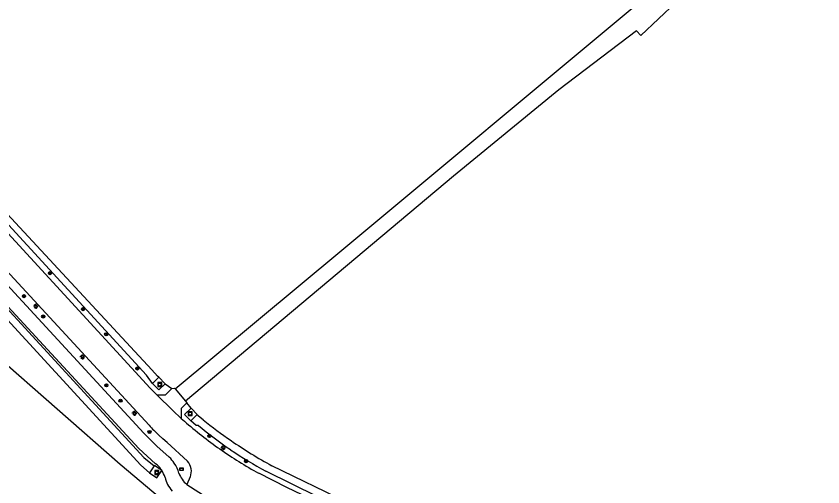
# Model space of a CAD drawing. Extents: x 136000 to 141014, y 402000 to 403500.
# Drawn here: x 138686.1 to 138890, y 403125.2 to 403244.1 of the extents above; entities that cross this region are included whole.
import ezdxf

# ---------------------------------------------------------------- set-up
doc = ezdxf.new("R2010")
doc.units = 0
for name, color, linetype in [('gg-afsc-haag', 7, 'Continuous'), ('gg-knt-bronhoudergrens', 7, 'Continuous'), ('gg-knt-verharding', 7, 'Continuous'), ('gg-kntw-greppel-droge sloot', 7, 'Continuous'), ('gg-kwrk-uitstroombak niveau min 01', 7, 'Continuous'), ('gt-grn-weggrens', 7, 'Continuous'), ('gt-symb-boom', 7, 'Continuous'), ('gt-symb-lichtmast', 7, 'Continuous'), ('gt-symb-rioolschacht', 7, 'Continuous'), ('gt-symb-verkeersbord', 7, 'Continuous')]:
    doc.layers.add(name, color=color, linetype=linetype)

# ---------------------------------------------------------------- blocks, each defined once
blk = doc.blocks.new('gt0-BOOM')
at = {"layer": 'gt-symb-boom'}
for radius in [0.4, 0.2]:
    blk.add_circle((0, 0), radius, dxfattribs=at)
blk = doc.blocks.new('gt0-RS')
at = {"layer": 'gt-symb-rioolschacht'}
blk.add_lwpolyline([(-0.5, -0.5), (0.5, -0.5), (0.5, 0.5), (-0.5, 0.5)], close=True, dxfattribs=at)
blk.add_circle((0, 0), 0.375, dxfattribs=at)
blk = doc.blocks.new('gt0-LMAST')
at = {"layer": 'gt-symb-lichtmast'}
for p, q in [((-0.18, 0.17), (-0.45, 0.44)), ((0, 0.25), (0, 0.62)), ((0.17, 0.17), (0.44, 0.44)), ((-0.25, 0), (-0.63, 0)), ((-0.18, -0.18), (-0.45, -0.45)), ((0, -0.25), (0, -0.63)), ((0.44, -0.45), (0.17, -0.18)), ((0.25, 0), (0.62, 0))]:
    blk.add_line(p, q, dxfattribs=at)
blk.add_circle((0, 0), 0.25, dxfattribs=at)
blk = doc.blocks.new('gt0-VBORD')
at = {"layer": 'gt-symb-verkeersbord'}
blk.add_lwpolyline([(-0.5, 0.29), (-0.5, -0.29), (0.5, -0.29), (0.5, 0.29), (-0.5, 0.29)], dxfattribs=at)
blk.add_lwpolyline([(-0.42, -0.21), (0.42, -0.21), (0.42, 0.21), (-0.42, 0.21)], close=True, dxfattribs=at)

msp = doc.modelspace()

# ---------------------------------------------------------------- linework, layer by layer
at = {"layer": 'gg-afsc-haag'}
msp.add_lwpolyline([(138722.46, 403122.33), (138712.42, 403130.8), (138648.65, 403186.7), (138648.28, 403186.41)], dxfattribs=at)
at = {"layer": 'gg-knt-bronhoudergrens'}
for p, q in [((138723.75, 403151.24), (138725.43, 403150.04)), ((138730.29, 403145.05), (138729.23, 403146.43))]:
    msp.add_line(p, q, dxfattribs=at)
for points in [[(138783.59, 403321.29), (138807.46, 403295.18), (138843.9, 403255.37), (138846.66, 403251.89), (138849.87, 403250.17), (138911.53, 403299.17), (138914.03, 403296.15), (138878.74, 403268.08), (138852.92, 403247.57), (138843.95, 403239.22), (138842.9, 403240.38), (138823.26, 403225.49), (138796.64, 403203.68), (138728.87, 403146.86)], [(138726.3, 403149.92), (138767.91, 403184.53), (138842.26, 403246.48), (138842.31, 403248.55), (138843.73, 403249.84), (138841.39, 403253.43), (138803.4, 403294.96), (138780, 403318.44)]]:
    msp.add_lwpolyline(points, dxfattribs=at)
at = {"layer": 'gg-knt-verharding'}
for p, q in [((138726.3, 403149.92), (138728.87, 403146.86)), ((138728.87, 403146.86), (138729.23, 403146.43)), ((138727.82, 403142.46), (138728.62, 403141.78)), ((138722.9, 403129.34), (138722.67, 403129.67)), ((138730.12, 403127.69), (138729.23, 403125.8))]:
    msp.add_line(p, q, dxfattribs=at)
for points in [[(138719.7, 403140.75), (138651.45, 403214.73), (138646.71, 403219.74)], [(138724.81, 403132.66), (138721.69, 403135.5), (138718.39, 403138.72), (138656.94, 403205.23), (138648.35, 403214.75)], [(138662.49, 403212.82), (138662.97, 403212.2), (138664.13, 403210.79), (138720.01, 403150.14), (138721.68, 403148.42)], [(138721.35, 403131.03), (138717.1, 403134.91), (138653.85, 403203.33), (138646.67, 403211.21)], [(138721.68, 403148.42), (138723.85, 403148.43), (138725.43, 403150.04)], [(138725.43, 403150.04), (138726.13, 403150.12), (138726.3, 403149.92)], [(138727.82, 403142.46), (138725.7, 403144.44), (138721.68, 403148.42)], [(138729.23, 403146.43), (138727.78, 403144.97), (138727.82, 403142.46)], [(138729.39, 403131.66), (138724.26, 403136.36), (138723.18, 403137.3), (138722.12, 403138.28)], [(138852.44, 403078.19), (138754.53, 403125), (138747.39, 403128.61)]]:
    msp.add_lwpolyline(points, dxfattribs=at)
for centre, radius, start, end in [((138800.64, 403224.48), 109.67, 228.9465, 234.905), ((138757.64, 403175.61), 51.53, 222.5857, 226.4297), ((138801.51, 403225.82), 111.26, 234.9363, 240.8922), ((138718.54, 403126.14), 9.05, 33.7811, 46.1316), ((138716.82, 403125.32), 7.29, 36.5705, 51.6013), ((138718.56, 403126.12), 9.04, 16.0309, 33.9291), ((138726.54, 403129.09), 3.84, 10.2328, 42.169), ((138716.85, 403125.36), 7.23, 17.7607, 33.3294), ((138733.73, 403131.07), 6.93, 200.7391, 215.0104), ((138726.53, 403129.08), 3.85, 338.8553, 10.2432), ((138731.21, 403129.3), 7.67, 193.06, 207.1917), ((138733.77, 403131.1), 6.98, 215.014, 229.4366), ((138731.26, 403129.33), 7.73, 207.2301, 222.5026)]:
    msp.add_arc(centre, radius, start, end, dxfattribs=at)
at = {"layer": 'gg-kntw-greppel-droge sloot'}
msp.add_line((138733.34, 403142.09), (138731.8, 403143.37), dxfattribs=at)
for points in [[(138722.16, 403152.86), (138721.86, 403153.13), (138720.38, 403154.77), (138666.52, 403212.74), (138665.23, 403214.29)], [(138720.57, 403151.31), (138719.06, 403153.41), (138664.26, 403212.93)], [(138651.95, 403202.16), (138717.59, 403130.66), (138719.79, 403128.72)], [(138653.48, 403203.16), (138718.41, 403132.59), (138720.96, 403130.48)], [(138732.15, 403140.71), (138731.56, 403140.7), (138730.26, 403141.86)], [(138850.61, 403080.45), (138847.64, 403082.03), (138796.3, 403106.68), (138768.79, 403119.48), (138749.23, 403129.12)], [(138851.62, 403082.47), (138848.63, 403083.48), (138796.72, 403108.11), (138769.86, 403121.23), (138750.74, 403130.51)]]:
    msp.add_lwpolyline(points, dxfattribs=at)
for centre, radius, start, end in [((138809.42, 403237.74), 122.22, 231.5017, 235.6326), ((138797.4, 403218.5), 101.53, 230.0113, 235.7433), ((138811.6, 403240.91), 126.07, 235.6264, 241.1313), ((138797.25, 403218.37), 101.35, 235.7723, 241.7188)]:
    msp.add_arc(centre, radius, start, end, dxfattribs=at)
at = {"layer": 'gg-kwrk-uitstroombak niveau min 01'}
for p, q in [((138720.57, 403151.31), (138720.55, 403151.28)), ((138722.13, 403149.66), (138720.55, 403151.28)), ((138722.16, 403152.86), (138720.57, 403151.31)), ((138722.13, 403149.66), (138723.75, 403151.24)), ((138723.75, 403151.24), (138722.16, 403152.86)), ((138730.26, 403141.86), (138731.8, 403143.37)), ((138720.96, 403130.48), (138719.79, 403128.72))]:
    msp.add_line(p, q, dxfattribs=at)
for points in [[(138730.29, 403145.05), (138728.68, 403143.47), (138730.26, 403141.86)], [(138731.8, 403143.37), (138731.87, 403143.44), (138730.29, 403145.05)], [(138719.79, 403128.72), (138719.78, 403128.7), (138721.63, 403127.46), (138722.9, 403129.34)], [(138722.9, 403129.34), (138721.03, 403130.59), (138720.96, 403130.48)]]:
    msp.add_lwpolyline(points, dxfattribs=at)
at = {"layer": 'gt-grn-weggrens'}
msp.add_line((138729.23, 403125.8), (138734.38, 403122.53), dxfattribs=at)

# ---------------------------------------------------------------- block references
at = {"layer": 'gt-symb-boom'}
for p in [(138694.67, 403179.15), (138688.1, 403173.36), (138702.99, 403170.06), (138692.95, 403168.21), (138708.87, 403163.72), (138716.74, 403155.07), (138708.9, 403150.84), (138712.47, 403146.95), (138719.8, 403139.06), (138734.94, 403138.04), (138744.21, 403131.69)]:
    msp.add_blockref('gt0-BOOM', p, dxfattribs=at)
at = {"layer": 'gt-symb-lichtmast'}
for p in [(138691.08, 403170.8), (138702.86, 403158), (138716.01, 403143.78), (138738.42, 403135.06)]:
    msp.add_blockref('gt0-LMAST', p, dxfattribs=at)
at = {"layer": 'gt-symb-rioolschacht'}
for p in [(138722.38, 403151.03), (138730.06, 403143.67), (138721.64, 403128.84)]:
    msp.add_blockref('gt0-RS', p, dxfattribs=at)
at = {"layer": 'gt-symb-verkeersbord'}
msp.add_blockref('gt0-VBORD', (138727.92, 403129.65), dxfattribs=at)

doc.saveas('drawing.dxf')
